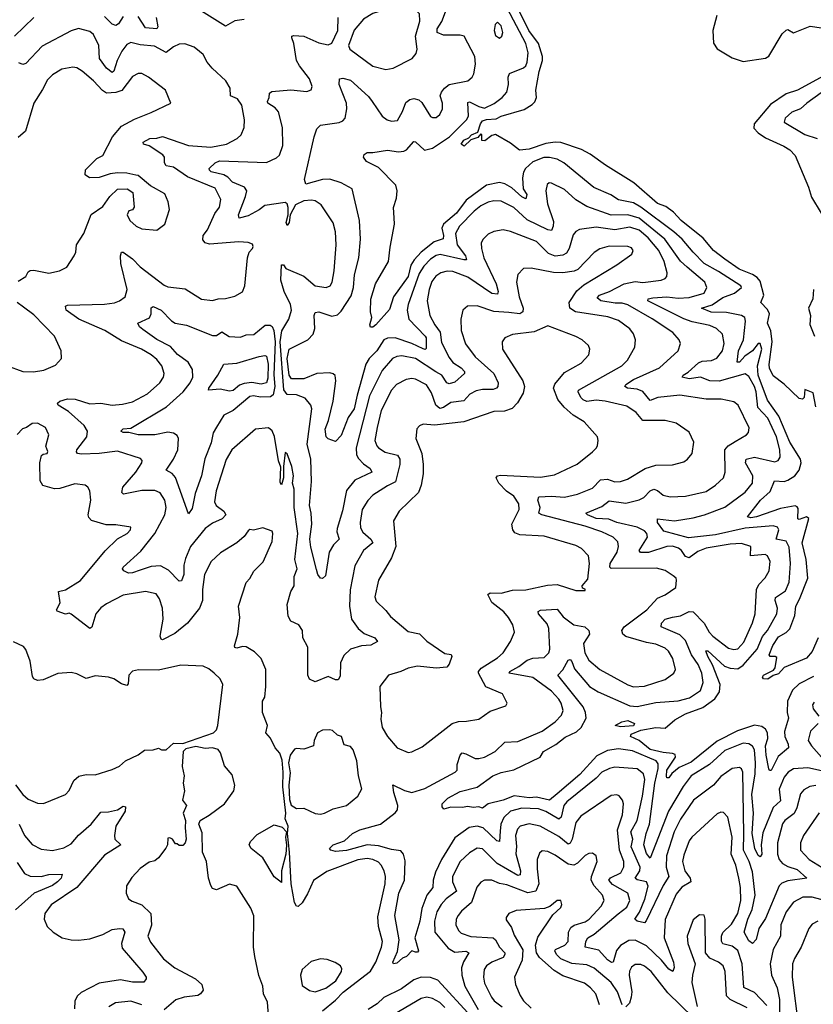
# Model space of a CAD drawing. Extents: x 1954683 to 2060285, y 904798 to 1016299.
# Tile 364 of 472: x 2011239 to 2015501, y 995628 to 1000913. Entities that reach past the tile are written whole.
import ezdxf

# ---------------------------------------------------------------- set-up
doc = ezdxf.new("R2010")
doc.units = 0

msp = doc.modelspace()

# ---------------------------------------------------------------- linework, layer by layer
at = {"layer": '0CON10XD'}
for points in [[(2013205, 1000645.6), (2013245, 1000653.6), (2013346.2, 1000705), (2013367.5, 1000732.5), (2013373.1, 1000755), (2013365.3, 1000825), (2013388.2, 1000905), (2013385.6, 1000945), (2013355, 1000974.4), (2013285, 1000992.9), (2013135, 1000945.8), (2013085, 1000915.3), (2013035, 1000857.8), (2013005.3, 1000775), (2013012.5, 1000755), (2013135, 1000663.6), (2013205, 1000645.6)], [(2015514.5, 998834.5), (2015500.7, 998910.7), (2015455, 998927.5), (2015452.5, 998885), (2015443, 998877), (2015425, 998880), (2015345, 998957.5), (2015285, 999002.5), (2015265, 999042.5), (2015263.1, 999063.1), (2015280.2, 999185), (2015272.7, 999242.7), (2015255.4, 999285), (2015265.8, 999335), (2015255, 999356.9), (2015219.2, 999395), (2015235.2, 999435), (2015215, 999509.1), (2015200.2, 999530.2), (2015175.2, 999545.2), (2015102.7, 999575), (2015025, 999627.5), (2014964.7, 999675), (2014909.7, 999739.7), (2014792.2, 999835), (2014750.9, 999880.9), (2014709.9, 999909.9), (2014665, 999926.7), (2014537.1, 1000037.1), (2014385, 1000131.9), (2014302.1, 1000192.1), (2014256.2, 1000216.2), (2014145, 1000254.7), (2014115.3, 1000255.3), (2014065, 1000249.3), (2013975, 1000217.8), (2013923.3, 1000213.3), (2013875, 1000251.2), (2013795, 1000297.5), (2013775, 1000292.5), (2013736.4, 1000263.6), (2013720, 1000265), (2013720, 1000295), (2013715, 1000300), (2013698.8, 1000281.2), (2013661.2, 1000268.8), (2013625.4, 1000234.6), (2013610, 1000245), (2013625, 1000267.3), (2013650.5, 1000279.5), (2013665, 1000295.6), (2013700, 1000310), (2013714, 1000355), (2013725, 1000370), (2013745, 1000377.5), (2013798.5, 1000381.5), (2013825, 1000395.2), (2013948, 1000432), (2013991.9, 1000458.1), (2014005, 1000472.5), (2014014.3, 1000495), (2014010.3, 1000535), (2014028.8, 1000635), (2014047.2, 1000695), (2014045.9, 1000715), (2014024.9, 1000785), (2013972.4, 1000855), (2013900.8, 1001000.8)], [(2012444, 1000915), (2012395, 1000906.9), (2012345, 1000877.8), (2012173.1, 1000985)], [(2015094, 997096), (2014985, 997041.7), (2014845, 996928.6), (2014780.2, 996899.8), (2014742, 996868), (2014724.3, 996844.3), (2014715, 996844.2), (2014712.3, 996852.3), (2014713.9, 996885), (2014760.3, 996955), (2014758.5, 996968.5), (2014745.5, 996975.5), (2014695, 996980), (2014625, 996996), (2014565, 997044.1), (2014518.5, 997065), (2014522, 997078), (2014575, 997100.7), (2014655, 997114.3), (2014705, 997110), (2014756.7, 997155), (2014815, 997187), (2014908.1, 997221.9), (2014971.8, 997268.2), (2014997.7, 997305), (2015001.1, 997345), (2014960.5, 997450.5), (2014934.3, 997495), (2014924.5, 997525), (2014935, 997525.4), (2015023.6, 997443.6), (2015055, 997432.9), (2015095, 997429.8), (2015125, 997449.3), (2015198.7, 997535), (2015228, 997602), (2015255.2, 997635), (2015305.3, 997725), (2015309.5, 997755), (2015295.9, 997795), (2015297.5, 997812.5), (2015351.5, 997848.5), (2015371.3, 997895), (2015378.3, 997995), (2015371.6, 998081.6), (2015354.7, 998114.7), (2015301.5, 998125), (2015316, 998176), (2015309, 998189), (2015285, 998195.7), (2015135, 998183.5), (2014975, 998148.4), (2014831.6, 998131.6), (2014698, 998168), (2014664.6, 998215), (2014665, 998233.3), (2014755, 998224.2), (2014855, 998240.3), (2014917.1, 998255), (2015025, 998297.5), (2015135, 998376.8), (2015174.1, 998425), (2015176.2, 998465), (2015137.3, 998535), (2015141.1, 998555), (2015185, 998565.9), (2015295, 998540.8), (2015312.7, 998547.3), (2015323.8, 998565), (2015321.6, 998605), (2015303, 998675), (2015256.4, 998775), (2015202.6, 998832.6), (2015194, 998915), (2015185.1, 998945.1), (2015155, 998997.9), (2015135, 999013.2), (2014995, 998972.2), (2014945, 998974.4), (2014895, 998994.7), (2014834.7, 998984.7), (2014796.7, 998995), (2014802, 999005), (2014829.5, 999020.5), (2014885, 999072.3), (2014905, 999080.9), (2014955, 999083.5), (2014982.8, 999097.2), (2015013.3, 999135), (2015022.7, 999175), (2015013.6, 999225), (2014981.9, 999255), (2014945, 999271.9), (2014850.8, 999290.8), (2014805, 999307.4), (2014612.7, 999405), (2014614.3, 999415), (2014639.4, 999420.6), (2014715, 999425.6), (2014775, 999419), (2014835, 999422.1), (2014914.3, 999445.7), (2014928.9, 999475), (2014917.8, 999505), (2014824.3, 999584.3), (2014787.1, 999617.1), (2014702.8, 999735), (2014565, 999848.6), (2014505, 999866.2), (2014415, 999864.8), (2014285, 999910.3), (2014226.5, 999946.5), (2014165, 1000002.5), (2014095, 1000035.7), (2014083.1, 1000036.9), (2014072.2, 1000027.8), (2014064.5, 999995.5), (2014074, 999925), (2014105, 999830), (2014104.7, 999805), (2014095, 999782.2), (2014075, 999785.3), (2013965, 999839.6), (2013892.3, 999905), (2013825, 999938.6), (2013785, 999941.4), (2013755, 999934.1), (2013715, 999913.5), (2013680.4, 999885), (2013600, 999805), (2013579.2, 999765), (2013588.4, 999705), (2013632.8, 999645), (2013638.6, 999625), (2013625, 999623.5), (2013497.1, 999652.9), (2013475, 999647.2), (2013445, 999627.7), (2013409.9, 999590.1), (2013385, 999551.8), (2013324.7, 999385), (2013319.8, 999355), (2013328.3, 999305), (2013417.1, 999215), (2013422.4, 999205), (2013422, 999148), (2013416.4, 999143.6), (2013405, 999147.1), (2013345.5, 999175.5), (2013255, 999206.1), (2013215, 999203.7), (2013195.2, 999194.8), (2013156, 999135), (2013116.5, 999095), (2013097, 999065), (2013051.4, 998898.6), (2013035.4, 998824.6), (2013002.4, 998777.6), (2012965, 998681.2), (2012935, 998650), (2012895, 998663.3), (2012884, 998675), (2012878.9, 998715), (2012897.7, 998762.3), (2012922.6, 998865), (2012936.2, 998975), (2012932.6, 999002.6), (2012923.1, 999013.1), (2012905, 999018.2), (2012835, 999013.6), (2012765, 998986), (2012698.5, 998985), (2012686.1, 999005), (2012675.4, 999095), (2012685.3, 999144.7), (2012785.7, 999194.3), (2012814.1, 999225.9), (2012823.2, 999255), (2012820, 999325), (2012825, 999340.8), (2012845, 999345.3), (2012915, 999322), (2012945, 999328.8), (2012965, 999348.5), (2013018.6, 999431.4), (2013032.1, 999475), (2013036.6, 999543.4), (2013060.9, 999635), (2013069.2, 999735), (2013064.6, 999835), (2013024.5, 1000004.5), (2012965, 1000037.3), (2012905, 1000056.4), (2012864.7, 1000054.7), (2012775, 1000031.2), (2012768.1, 1000055), (2012820.1, 1000285), (2012835, 1000326.9), (2012855, 1000347.1), (2012955, 1000360.9), (2012975, 1000370), (2012986.8, 1000385), (2012995.9, 1000435), (2012994.7, 1000465), (2012955.4, 1000565), (2012956, 1000595), (2012975, 1000600), (2013015, 1000588.7), (2013111.8, 1000501.8), (2013131.3, 1000475), (2013185.6, 1000395), (2013212.9, 1000375), (2013235, 1000367.7), (2013267.6, 1000372.4), (2013295, 1000420), (2013311.9, 1000468.1), (2013334.8, 1000485.3), (2013355, 1000491.1), (2013382.8, 1000482.8), (2013398.5, 1000468.5), (2013445, 1000394.2), (2013455, 1000387.5), (2013475, 1000388.6), (2013495.4, 1000404.6), (2013509.5, 1000435), (2013509.6, 1000465), (2013497.1, 1000505), (2013503.5, 1000525), (2013520.4, 1000545), (2013545, 1000565.9), (2013645.3, 1000584.7), (2013668.6, 1000605), (2013678, 1000622), (2013687.5, 1000675), (2013683.3, 1000715), (2013625.7, 1000825), (2013605, 1000830.9), (2013515, 1000830.5), (2013481.2, 1000845), (2013481.2, 1000865), (2013505.8, 1000904.2), (2013525.2, 1000955)], [(2015528, 997595), (2015495, 997521.4), (2015465, 997485.6), (2015345, 997435.8), (2015315, 997401.4), (2015285, 997392.9), (2015256.2, 997373.8), (2015234.2, 997375), (2015228.5, 997385), (2015233.5, 997395), (2015287.4, 997422.6), (2015296.2, 997433.8), (2015305, 997490), (2015296.1, 997496.1), (2015270, 997495), (2015264.4, 997504.4), (2015284.1, 997555), (2015315, 997600), (2015355, 997624.6), (2015375.7, 997644.3), (2015402.6, 997715), (2015406.4, 997765), (2015427.6, 997802.4), (2015471.9, 997915), (2015463, 998015), (2015440.8, 998105), (2015476.3, 998236.3), (2015465, 998244.6), (2015425, 998231.1), (2015418.1, 998235), (2015419, 998289), (2015415, 998298.2), (2015403.3, 998303.3), (2015325, 998290.5), (2015195.7, 998245), (2015165, 998240.3), (2015148, 998245), (2015217.3, 998335), (2015270, 998380), (2015292.5, 998437.5), (2015345, 998434.7), (2015365, 998441.1), (2015401.8, 998465), (2015425.4, 998495), (2015436.1, 998535), (2015431.6, 998555), (2015375.7, 998645.7), (2015316.6, 998785), (2015255, 998871.8), (2015204.5, 999005), (2015200.6, 999055), (2015224.3, 999145), (2015216.5, 999175), (2015205, 999174.5), (2015173.8, 999135), (2015132.5, 999107.5), (2015105, 999075.4), (2015091.9, 999075), (2015099.8, 999135), (2015126.3, 999195), (2015137.5, 999295), (2015133.6, 999315), (2015116, 999326), (2015035, 999342.3), (2014952.8, 999342.8), (2014900.6, 999365), (2014957.6, 999382.4), (2015015, 999421.5), (2015078.6, 999445), (2015116, 999475), (2015111.2, 999485), (2014992.3, 999562.3), (2014915.5, 999605.5), (2014855.3, 999665), (2014795.9, 999735.9), (2014752.1, 999775), (2014575, 999907.7), (2014535, 999929.6), (2014455, 999945.9), (2014413.2, 999973.2), (2014322.8, 1000012.8), (2014160.4, 1000145), (2014125, 1000164.2), (2014085, 1000174.3), (2014054.2, 1000174.2), (2013995, 1000149.7), (2013956.2, 1000115), (2013943.8, 1000095), (2013938.7, 1000065), (2013942.3, 1000005), (2013962.6, 999975), (2013957.7, 999952.3), (2013935, 999962.1), (2013881.2, 1000011.2), (2013845, 1000033), (2013815, 1000038.7), (2013745, 1000025.9), (2013635.8, 999944.2), (2013585.2, 999875), (2013514.2, 999815.8), (2013505.9, 999795), (2013515.6, 999754.4), (2013512.9, 999737.1), (2013465, 999721.3), (2013394.7, 999665.3), (2013357.6, 999625), (2013338.7, 999595), (2013325, 999534.3), (2013245.7, 999425), (2013225, 999357.1), (2013152.3, 999275), (2013135, 999262.9), (2013123.6, 999263.6), (2013119.4, 999275), (2013130, 999315), (2013122, 999345), (2013125, 999412.5), (2013149.5, 999495), (2013219.2, 999615), (2013227.7, 999692.3), (2013252.5, 999815), (2013249.7, 999849.7), (2013245.6, 999905), (2013263.1, 999955), (2013266.5, 999995), (2013258.5, 1000025), (2013165, 1000119.3), (2013101.3, 1000151.3), (2013085.5, 1000175), (2013089.6, 1000190.4), (2013105, 1000201.2), (2013135, 1000199.5), (2013215, 1000212.1), (2013273.9, 1000203.9), (2013302.7, 1000207.3), (2013316.1, 1000213.9), (2013355, 1000259.1), (2013365, 1000258.2), (2013413, 1000213), (2013455, 1000223.8), (2013547.4, 1000285), (2013639.1, 1000375), (2013648.4, 1000395), (2013645, 1000469.5), (2013655, 1000471.6), (2013705, 1000446.4), (2013735, 1000438.9), (2013786.8, 1000463.2), (2013829.4, 1000495), (2013855.6, 1000525), (2013864.5, 1000565), (2013862.5, 1000605), (2013870, 1000625), (2013945, 1000655.5), (2013956.5, 1000665), (2013964.4, 1000684.4), (2013969.4, 1000735), (2013957.4, 1000785), (2013856.4, 1000975)], [(2014983.5, 1000935), (2014961.2, 1000855), (2014965, 1000788), (2014985, 1000757.5), (2015065, 1000708), (2015125, 1000688), (2015245, 1000706), (2015261.7, 1000718.3), (2015333.3, 1000836.7), (2015355, 1000856.2), (2015365, 1000860), (2015395, 1000842.9), (2015485, 1000878.6), (2015545, 1000869.7)], [(2011210.9, 1000825), (2011315, 1000925.3)], [(2011795, 1000930.8), (2011769, 1000891), (2011755, 1000882.1), (2011735, 1000888.9), (2011695, 1000930.3)], [(2011972.1, 1000925), (2011980, 1000875), (2011975, 1000864), (2011915, 1000869.6), (2011875, 1000931.2)], [(2012764.4, 1000824.4), (2012845, 1000788.9), (2012895, 1000777.5), (2012915, 1000786.9), (2012947.1, 1000855), (2012949, 1000925)], [(2013815, 1000814.3), (2013828.6, 1000825), (2013833.1, 1000845), (2013825, 1000880), (2013805, 1000900.8), (2013792.2, 1000887.8), (2013786.9, 1000855), (2013795, 1000828.8), (2013815, 1000814.3)], [(2012312.7, 999907.3), (2012318.3, 999948.3), (2012289.2, 1000009.2), (2012140.6, 1000070.6), (2012065, 1000122.4), (2012025, 1000128.8), (2012016.2, 1000145), (2012016, 1000175), (2012007.4, 1000187.4), (2011935, 1000236.1), (2011904.3, 1000245), (2011901.1, 1000255), (2011938, 1000275), (2011975, 1000276.8), (2012005, 1000286.2), (2012145, 1000238.8), (2012265, 1000229.4), (2012350, 1000245), (2012406, 1000275), (2012428.6, 1000295), (2012444.3, 1000335), (2012446.9, 1000375), (2012431.9, 1000455), (2012408.8, 1000488.8), (2012370.6, 1000505), (2012368.6, 1000545), (2012345.6, 1000585.6), (2012272.2, 1000652.2), (2012245, 1000686), (2012225, 1000726), (2012205, 1000743.1), (2012175, 1000765.6), (2012125, 1000782.9), (2012095, 1000781.1), (2012065, 1000768.2), (2012025, 1000737.1), (2011962, 1000772), (2011885, 1000778.9), (2011835, 1000790.9), (2011815, 1000780.4), (2011786.7, 1000745), (2011761.7, 1000695), (2011745, 1000637.5), (2011735, 1000628.9), (2011705, 1000653.1), (2011667.6, 1000705), (2011663.1, 1000775), (2011635, 1000833.1), (2011615, 1000849.5), (2011554.6, 1000865.4), (2011515, 1000853.3), (2011359, 1000771), (2011271.1, 1000678.9), (2011255, 1000672.2), (2011235, 1000682)], [(2015545, 996881.5), (2015472.2, 996897.8), (2015395, 996892.1), (2015366.9, 996875), (2015345, 996847.1), (2015317.2, 996782.8), (2015325, 996720), (2015285, 996685.4), (2015230.4, 996549.6), (2015220.2, 996485), (2015224.6, 996435), (2015215, 996419.5), (2015205, 996427.3), (2015186.7, 996465), (2015172.5, 996545), (2015179.7, 996655), (2015170.5, 996755), (2015189.1, 996865), (2015191.2, 996925), (2015185, 996994), (2015174.3, 997014.3), (2015155, 997026.8), (2015125, 997029.5), (2015025, 996991), (2014943.2, 996915), (2014845, 996854.7), (2014801.9, 996798.1), (2014722.7, 996665), (2014625, 996413.1), (2014605, 996437.8), (2014591, 996485), (2014602.5, 996545), (2014620.5, 996595), (2014650.1, 996815), (2014668.6, 996895), (2014668.4, 996918.4), (2014656.7, 996935), (2014529.6, 996989.6), (2014455, 997000), (2014395, 996990.4), (2014337.6, 996962.4), (2014247.3, 996862.7), (2014125, 996758.7), (2014085, 996724.4), (2014015, 996741), (2013975, 996736.6), (2013895, 996746.7), (2013835, 996723.5), (2013755, 996704.5), (2013725, 996681.9), (2013705, 996688), (2013675, 996684.3), (2013645, 996690), (2013615, 996684), (2013555, 996685.7), (2013516.1, 996676.1), (2013507.7, 996687.7), (2013507.5, 996705), (2013538.6, 996735), (2013605, 996771.5), (2013695, 996794.3), (2013780, 996855), (2013825, 996872.7), (2013892.6, 996887.4), (2014033.3, 996955), (2014051.2, 996985), (2014117.4, 997022.6), (2014168.5, 997061.5), (2014228.5, 997091.5), (2014253.8, 997115), (2014281.3, 997165), (2014278.1, 997195), (2014264.4, 997225.6), (2014128.2, 997395), (2014156, 997424), (2014185, 997475.6), (2014195, 997478.5), (2014205, 997468.9), (2014218.4, 997428.4), (2014299.6, 997335), (2014345, 997305.8), (2014515, 997230.7), (2014555, 997226.8), (2014655, 997248.1), (2014775, 997256.6), (2014836.1, 997273.9), (2014895, 997312.5), (2014909.2, 997355), (2014903, 997405), (2014883.1, 997453.1), (2014846.1, 997505), (2014815, 997580.4), (2014785, 997610.7), (2014684.5, 997655), (2014686, 997675), (2014705, 997695.9), (2014745, 997706.8), (2014787.1, 997712.9), (2014835, 997736.1), (2014855, 997735.5), (2014915, 997673.8), (2014942.5, 997625), (2014961.1, 997605), (2015045, 997539.6), (2015075, 997533.3), (2015095, 997537.1), (2015127.5, 997572.5), (2015174.7, 997675.3), (2015188.7, 997725), (2015195.8, 997855), (2015208.1, 997881.9), (2015241.7, 997918.3), (2015263.1, 997955), (2015268.5, 998005), (2015255.5, 998035), (2015242.2, 998042.2), (2015162.9, 998035), (2015165.2, 998085.2), (2015115, 998101.8), (2015055, 998098.3), (2014925, 998076), (2014881.4, 998058.6), (2014835, 998025.3), (2014815, 998032.5), (2014793.5, 998063.5), (2014776.6, 998076.6), (2014745, 998086.8), (2014715, 998086.4), (2014616.4, 998053.6), (2014573.2, 998053.2), (2014566.6, 998065), (2014609.8, 998135), (2014607.5, 998155), (2014595, 998169.4), (2014555, 998188.8), (2014445, 998215.2), (2014402.4, 998232.4), (2014335, 998236.2), (2014288.6, 998255), (2014280, 998265), (2014365, 998299.7), (2014405, 998330), (2014495, 998318.9), (2014565, 998335.8), (2014590.6, 998349.4), (2014625, 998384.7), (2014645, 998392.7), (2014665, 998386.1), (2014695, 998361.2), (2014732.7, 998352.7), (2014815, 998356.1), (2014925, 998381.2), (2014975, 998414.5), (2015018.5, 998455), (2015026.9, 998485), (2015026.7, 998605), (2015043.9, 998626.1), (2015080.8, 998649.3), (2015142.5, 998685), (2015153.1, 998696.9), (2015156.8, 998723.2), (2015096.7, 998845), (2015075, 998862.2), (2015006, 998876), (2014925, 998876.6), (2014785, 998898.6), (2014666.2, 998885), (2014625, 998869.2), (2014585, 998916.8), (2014555, 998929.6), (2014504, 998935), (2014489.2, 998945), (2014494.3, 998955), (2014535, 998982.5), (2014675.6, 999045), (2014775.6, 999135), (2014788.6, 999175), (2014780.6, 999195), (2014746.7, 999235), (2014635, 999307.5), (2014505, 999382.8), (2014475, 999392.2), (2014437.5, 999392.5), (2014360, 999405), (2014340, 999420), (2014352.2, 999435), (2014407.1, 999455), (2014484.5, 999495.5), (2014545, 999508.7), (2014585, 999503.4), (2014684.7, 999515.3), (2014705.9, 999524.1), (2014714.6, 999535.4), (2014716.2, 999555), (2014699.5, 999615), (2014672.3, 999675), (2014615, 999742.8), (2014565, 999783.7), (2014515, 999799.1), (2014435, 999785.5), (2014335, 999798.9), (2014245, 999786.4), (2014225, 999775.6), (2014212, 999758), (2014189, 999685), (2014175, 999659.3), (2014155, 999650), (2014115, 999643.9), (2014079, 999659), (2014015, 999723.4), (2013875, 999776), (2013834.5, 999785.5), (2013785, 999776.7), (2013755, 999761.4), (2013728.1, 999735), (2013717.8, 999715), (2013718.2, 999685), (2013732.4, 999635), (2013797.2, 999495), (2013809.4, 999455), (2013805, 999440), (2013775, 999443.5), (2013645, 999531.2), (2013565, 999562.1), (2013535, 999563.5), (2013501.4, 999555), (2013473.9, 999536.1), (2013452.5, 999507.5), (2013437.1, 999465), (2013427.8, 999405), (2013441.3, 999325), (2013467.8, 999275), (2013496.8, 999236.8), (2013505, 999180), (2013545, 999100), (2013565, 999072.4), (2013609.5, 999045), (2013628.1, 999025), (2013627.5, 999015), (2013575, 998966.9), (2013545, 998958), (2013533.5, 998963.5), (2013505.6, 999005.6), (2013474, 999024), (2013365, 999095.6), (2013290.9, 999109.1), (2013265, 999106), (2013241.1, 999095), (2013185, 999030.5), (2013117.4, 998895), (2013045.8, 998615.8), (2013048.5, 998578.5), (2013058, 998558), (2013085, 998529.3), (2013121.9, 998505), (2013129.4, 998485), (2013038.5, 998441.5), (2012993.5, 998386.5), (2012973.2, 998276.8), (2012943.1, 998183.1), (2012942.3, 998165), (2012954.5, 998125), (2012923.3, 998095), (2012901.1, 998055), (2012880.9, 997929.1), (2012865, 997913.8), (2012855, 997916.2), (2012840.8, 997935), (2012832.4, 997962.4), (2012802.4, 998082.4), (2012797.4, 998125), (2012808.4, 998205), (2012804.8, 998265), (2012794.4, 998305), (2012806.3, 998435), (2012801.7, 998555), (2012783, 998635), (2012807.1, 998825), (2012801.9, 998845), (2012771.8, 998881.8), (2012725, 998900), (2012675, 998901.9), (2012656.7, 998926.7), (2012637.9, 999185), (2012645.9, 999244.1), (2012685, 999305.8), (2012698, 999355), (2012692.8, 999385), (2012659.6, 999455), (2012640.8, 999515), (2012645, 999596.7), (2012655, 999596.7), (2012668.6, 999578.6), (2012765, 999536.4), (2012826, 999485), (2012884.5, 999475.5), (2012906.7, 999485), (2012916.2, 999505), (2012927.1, 999565), (2012938.4, 999705), (2012935.3, 999775.3), (2012922.4, 999822.4), (2012858.8, 999918.8), (2012825, 999941.5), (2012805.3, 999945.3), (2012765, 999941.4), (2012720.9, 999919.1), (2012690.8, 999865), (2012686.9, 999825), (2012675, 999808.9), (2012670.8, 999825), (2012680.3, 999865), (2012681.5, 999905), (2012676, 999925), (2012665, 999931.6), (2012555, 999916.2), (2012525, 999892.4), (2012465, 999860.3), (2012417.1, 999847.1), (2012413.4, 999865), (2012451.1, 999965), (2012459.3, 999995), (2012446.9, 1000015), (2012381, 1000041), (2012357.2, 1000067.2), (2012335, 1000081.4), (2012267.1, 1000097.1), (2012257.8, 1000105), (2012256.5, 1000115), (2012288.9, 1000145), (2012311.2, 1000155), (2012565, 1000147.1), (2012617.6, 1000172.4), (2012633.4, 1000186.6), (2012652.6, 1000237.4), (2012649.7, 1000335), (2012628.5, 1000418.5), (2012610.2, 1000440.3), (2012571.2, 1000465), (2012570, 1000475), (2012579.5, 1000495), (2012580.9, 1000519.1), (2012592.5, 1000527.5), (2012695, 1000537.5), (2012781.7, 1000528.3), (2012805, 1000536.7), (2012810, 1000555), (2012795.5, 1000595), (2012740.9, 1000665), (2012725.9, 1000695), (2012710.8, 1000785), (2012699.5, 1000815), (2012700, 1000825), (2012710.9, 1000829.1), (2012764.4, 1000824.4)], [(2011230.9, 999509.1), (2011272.5, 999535), (2011285, 999560), (2011295, 999566.7), (2011315, 999568.5), (2011395, 999553.1), (2011452.5, 999565), (2011491.2, 999585), (2011532, 999645), (2011540, 999665), (2011543.1, 999705), (2011583.1, 999765), (2011622.7, 999867.3), (2011685, 999911.2), (2011723.8, 999965), (2011765, 1000003.3), (2011816.1, 1000006.1), (2011846.1, 999986.1), (2011853, 999907), (2011845, 999893.3), (2011825, 999887.5), (2011816.7, 999865), (2011830, 999835), (2011864.6, 999804.6), (2011895, 999790.8), (2011975, 999783.3), (2012017.5, 999815), (2012043.8, 999895), (2012036.2, 999935), (2012018.3, 999978.3), (2011941.4, 1000021.4), (2011875, 1000076.7), (2011861.7, 1000078.3), (2011815, 1000090), (2011765, 1000090.6), (2011725, 1000085.5), (2011665, 1000065.6), (2011614.1, 1000064.1), (2011590, 1000080), (2011592.7, 1000107.3), (2011652.6, 1000167.4), (2011686, 1000185), (2011737.1, 1000285), (2011785, 1000342.1), (2011855, 1000379.5), (2011945, 1000414.4), (2012050, 1000465), (2012022.5, 1000535), (2011930, 1000605), (2011895, 1000623.8), (2011875, 1000624), (2011845, 1000607.5), (2011786.6, 1000533.4), (2011755, 1000521.8), (2011705, 1000518.9), (2011682.9, 1000532.9), (2011635, 1000585.5), (2011575, 1000636.9), (2011545, 1000654.3), (2011525, 1000657.8), (2011465, 1000647.1), (2011415, 1000617.1), (2011388.8, 1000591.2), (2011362, 1000538), (2011314.1, 1000465.9), (2011270, 1000315), (2011229.9, 1000280.1)], [(2015596.8, 1000633.2), (2015416.9, 1000535), (2015354.5, 1000515.5), (2015271.6, 1000458.4), (2015183.8, 1000355), (2015181, 1000331), (2015205.2, 1000305.2), (2015245, 1000280), (2015342.9, 1000235), (2015374.2, 1000215), (2015403.1, 1000185), (2015474.7, 1000015), (2015491, 999961), (2015543.5, 999875)], [(2015632.7, 1000585), (2015465.5, 1000465), (2015433.1, 1000435), (2015385, 1000416.7), (2015350.8, 1000385), (2015345, 1000363.8), (2015455, 1000297.3), (2015521.9, 1000275)], [(2015412.2, 996682.2), (2015398.1, 996651.9), (2015347.5, 996615), (2015335, 996597.1), (2015308.9, 996495), (2015308.6, 996435), (2015318, 996405), (2015335.5, 996385), (2015365, 996368.4), (2015415, 996352.7), (2015466.7, 996305), (2015365, 996291.3), (2015332, 996278), (2015316.9, 996265), (2015245, 996089.1), (2015208.4, 996035), (2015193.7, 995976.3), (2015175, 995954), (2015155, 995968.5), (2015130.3, 996015), (2015149.1, 996085), (2015173.4, 996136.6), (2015188.9, 996215), (2015175, 996338.6), (2015155.8, 996395), (2015126.1, 996455), (2015127.3, 996542.7), (2015123.3, 996875), (2015115, 996893.1), (2015105, 996898.8), (2015065, 996894.5), (2015005, 996851.2), (2014965, 996805.4), (2014856.9, 996725), (2014788.3, 996621.7), (2014753, 996555), (2014713.3, 996425), (2014711.5, 996365), (2014724.8, 996315), (2014695, 996265.4), (2014604, 996076), (2014594.3, 996065.7), (2014555, 996075.5), (2014542.9, 996085), (2014567.5, 996122.5), (2014597.1, 996192.9), (2014613.3, 996263.2), (2014605.2, 996285.2), (2014555, 996296.4), (2014543.5, 996305), (2014568.7, 996345), (2014570.7, 996365), (2014523.3, 996473.3), (2014531, 996515), (2014521.5, 996555), (2014554.6, 996615.4), (2014583.6, 996745), (2014595.7, 996835), (2014589.1, 996865), (2014555, 996891.8), (2014435, 996901.4), (2014405.8, 996895), (2014365.2, 996874.8), (2014335, 996842.7), (2014177.1, 996715), (2014162, 996695), (2014146.8, 996633.2), (2014135, 996622.1), (2014065, 996664), (2014025, 996677.8), (2013935, 996680.4), (2013875, 996665.6), (2013838.2, 996631.8), (2013823.1, 996595), (2013818.6, 996558.6), (2013815, 996502.5), (2013801.2, 996505), (2013727.7, 996575), (2013695, 996584.8), (2013652.5, 996577.5), (2013575, 996522.5), (2013504.6, 996405.4), (2013472.7, 996337.3), (2013459.8, 996295), (2013457.6, 996255), (2013425.2, 996214.8), (2013397.8, 996142.2), (2013387.3, 996075), (2013361.3, 995985), (2013380.8, 995915), (2013375, 995908), (2013365, 995908), (2013345, 995916.2), (2013315.8, 995884.2), (2013294.4, 995875.6), (2013265, 995850), (2013246.2, 995846.2), (2013242.5, 995855), (2013268.3, 995911.7), (2013276.5, 995975), (2013254.2, 996105), (2013275, 996224.4), (2013305.2, 996294.8), (2013308.9, 996398.9), (2013300.4, 996435), (2013285, 996451.5), (2013235, 996458.9), (2013165, 996479.8), (2013105, 996485.2), (2012994.8, 996454.8), (2012935, 996449.1), (2012910, 996455), (2012902.5, 996465), (2012922, 996485), (2012983.7, 996506.3), (2013027.1, 996545), (2013064.8, 996565.2), (2013177.1, 996595), (2013254.6, 996655.4), (2013267.3, 996672.7), (2013269.6, 996695), (2013248.8, 996765), (2013243.6, 996806.4), (2013305, 996776.8), (2013345, 996765.9), (2013415, 996786.7), (2013578.1, 996875), (2013588.6, 996885), (2013588.2, 996915), (2013605.2, 996964.8), (2013615, 996977.8), (2013635, 996972), (2013685, 996948.6), (2013705, 996946.9), (2013735.2, 996954.8), (2013791.8, 996985), (2013845, 997036.2), (2013915, 997038.2), (2014045, 997094), (2014114.4, 997145), (2014149.2, 997180.8), (2014158.2, 997205), (2014147.5, 997245), (2014135, 997267.1), (2014095, 997310), (2013995, 997382.5), (2013868.5, 997405), (2013870.8, 997415), (2013919.2, 997440.8), (2013965, 997475.7), (2013994.5, 997485.5), (2014055, 997490), (2014080, 997515), (2014085.3, 997535), (2014080.8, 997645), (2014070.9, 997670.9), (2014024.4, 997725), (2014023, 997737), (2014036.2, 997743.8), (2014125, 997749.2), (2014158, 997708), (2014185.9, 997685.9), (2014215, 997665.3), (2014274.8, 997654.8), (2014295.4, 997635), (2014299.2, 997615), (2014267.2, 997565), (2014274.3, 997514.3), (2014295.4, 997475), (2014355, 997425.4), (2014505, 997343.1), (2014535, 997333.2), (2014593.6, 997336.4), (2014705, 997371.8), (2014752, 997405), (2014761.1, 997425), (2014747.3, 997485), (2014724.1, 997524.1), (2014705, 997539.6), (2014655, 997560.9), (2014605, 997569.7), (2014493.3, 997603.3), (2014478.2, 997615), (2014472.4, 997635), (2014485.4, 997655), (2014606.4, 997745), (2014665, 997808.1), (2014705, 997825.6), (2014763.3, 997865), (2014766.7, 997905), (2014763.8, 997915), (2014747.7, 997927.7), (2014706.2, 997956.2), (2014658.8, 997968.8), (2014415, 997967.5), (2014408.8, 997975), (2014410.8, 997995), (2014447.1, 998055), (2014455.4, 998085.4), (2014451.2, 998111.2), (2014426.7, 998135), (2014365, 998164.2), (2014275, 998194), (2014043.8, 998255), (2014027.5, 998265), (2014034.8, 998295), (2014020.8, 998335), (2014027.6, 998352.4), (2014095, 998356), (2014165, 998350.9), (2014234.3, 998365.7), (2014315, 998398.2), (2014357.4, 998442.6), (2014395, 998447.8), (2014435, 998432.4), (2014466.3, 998433.7), (2014503, 998447), (2014598.6, 998505), (2014655, 998521.5), (2014745.6, 998524.4), (2014805, 998540), (2014825, 998553.8), (2014850, 998585), (2014860, 998645), (2014835, 998698.8), (2014765, 998748.1), (2014705, 998762.2), (2014585, 998761.8), (2014550.5, 998805), (2014499.6, 998839.6), (2014383.6, 998866.4), (2014335, 998870.3), (2014285, 998864.2), (2014265, 998872.2), (2014253.4, 998885), (2014238.2, 998915), (2014240.6, 998925), (2014472.2, 999055), (2014503.4, 999086.6), (2014543.3, 999155), (2014546.5, 999195), (2014535, 999228), (2014515, 999254.4), (2014455, 999298.9), (2014397.7, 999317.7), (2014224.4, 999344.4), (2014194.2, 999365), (2014190.5, 999395), (2014231.9, 999458.1), (2014269, 999491), (2014445, 999597.5), (2014526, 999655), (2014534, 999675), (2014525, 999688), (2014505, 999696.7), (2014405, 999698.4), (2014355, 999683.8), (2014325, 999663.5), (2014237.2, 999572.8), (2014216.8, 999563.2), (2014155, 999555.2), (2014105, 999556.9), (2013985, 999579.5), (2013945, 999577.1), (2013915, 999546.2), (2013906.4, 999505), (2013922, 999425), (2013942, 999365), (2013941.8, 999345), (2013925, 999334.8), (2013865, 999341.5), (2013785, 999346.7), (2013695, 999376.9), (2013644.4, 999375.6), (2013618.6, 999355), (2013607.5, 999305), (2013610.4, 999245), (2013633.7, 999173.7), (2013685, 999103.1), (2013785.2, 999015), (2013808.2, 998965), (2013807.1, 998945), (2013799.5, 998935), (2013781.5, 998928.5), (2013725, 998929), (2013689.5, 998920.5), (2013656.5, 998903.5), (2013625, 998868.2), (2013555, 998857.9), (2013515, 998831.4), (2013495, 998826.1), (2013474.4, 998845), (2013451.1, 998911.1), (2013424.1, 998954.1), (2013365, 998983.8), (2013345, 998986.9), (2013315, 998981.5), (2013262.2, 998955), (2013235, 998924.4), (2013181, 998815), (2013158.1, 998725), (2013146.7, 998655), (2013156.3, 998626.3), (2013165, 998614.5), (2013202.3, 998592.3), (2013267.1, 998575), (2013280.5, 998555), (2013279.8, 998525), (2013258, 998432), (2013215, 998412), (2013135, 998361.5), (2013107.7, 998332.3), (2013077.9, 998285), (2013067.9, 998215), (2013070, 998185), (2013081.9, 998161.9), (2013123.8, 998125), (2013135.3, 998105), (2013085, 998064.5), (2013038.3, 997981.7), (2013013.4, 997853.4), (2013009.4, 997765), (2013021.1, 997695), (2013056.4, 997645), (2013088.8, 997618.8), (2013145.7, 997595), (2013161.2, 997575), (2013125, 997556.1), (2013075, 997551.9), (2013015, 997534.7), (2012978.8, 997501.2), (2012961.5, 997461.5), (2012960.6, 997389.4), (2012949.3, 997370.7), (2012935, 997369.6), (2012895, 997387.1), (2012825, 997360), (2012795, 997374), (2012785.5, 997395.5), (2012786.7, 997545), (2012760, 997595), (2012758.5, 997635), (2012737.1, 997665), (2012695, 997685.4), (2012681, 997711), (2012675.4, 997775), (2012695, 997844.2), (2012712.5, 997875), (2012713.3, 997925), (2012729.6, 997965), (2012717.1, 998015), (2012732.3, 998155), (2012713.3, 998295), (2012713.8, 998393.8), (2012703.8, 998425), (2012708.9, 998465), (2012700.7, 998515), (2012675, 998582.5), (2012665, 998590), (2012655.9, 998515), (2012655.9, 998455), (2012645, 998416), (2012638.5, 998428.5), (2012641.2, 998511.2), (2012628.9, 998545), (2012606.9, 998676.9), (2012595, 998706.2), (2012575, 998722), (2012505, 998715.7), (2012378, 998605), (2012347.5, 998552.5), (2012293.3, 998385), (2012285.3, 998325.3), (2012294.5, 998305), (2012335.6, 998275), (2012345.5, 998255), (2012326.7, 998233.3), (2012275, 998211.3), (2012235, 998182.5), (2012156, 998085), (2012128.7, 998021.3), (2012120.9, 997985), (2012120.4, 997935), (2012108.1, 997901.9), (2012095, 997899.4), (2012037.8, 997957.8), (2011995, 997982.3), (2011945, 997977.7), (2011885, 997958.2), (2011845, 997943.9), (2011823.3, 997943.3), (2011798.8, 997955), (2011791.2, 997965), (2011793.8, 997975), (2011889, 998061), (2011965, 998155.4), (2012017.6, 998255), (2012025.2, 998295.2), (2012018.7, 998335), (2011993, 998373), (2011965, 998385.4), (2011895, 998386.5), (2011795.7, 998365.7), (2011786.9, 998375), (2011793.1, 998405), (2011862.5, 998485), (2011895.5, 998535), (2011897.2, 998547.2), (2011888.3, 998558.3), (2011765, 998598), (2011665, 998584.7), (2011570.8, 998580.8), (2011550, 998585), (2011543.6, 998593.6), (2011545.5, 998605), (2011599.2, 998675), (2011602.9, 998705), (2011585.4, 998735), (2011501.1, 998811.1), (2011445, 998844.3), (2011442, 998855), (2011453.8, 998865), (2011495, 998877.7), (2011537.2, 998877.2), (2011615, 998850.6), (2011675, 998854.7), (2011735, 998844.2), (2011790.8, 998849.2), (2011845, 998862.9), (2011924.4, 998905), (2011991.4, 998965), (2012011.9, 998995), (2012015.5, 999015), (2012001.5, 999055), (2011975, 999089.4), (2011944.3, 999115), (2011892.5, 999145), (2011785, 999189.7), (2011696.5, 999245), (2011556, 999306), (2011488.9, 999355), (2011484.5, 999375), (2011495, 999381.2), (2011695, 999386.7), (2011747.1, 999392.9), (2011775, 999404.5), (2011805, 999426), (2011815.4, 999465), (2011782.5, 999605), (2011780, 999645), (2011785, 999665.6), (2011795, 999665.4), (2011845, 999629.1), (2011885, 999586.2), (2012015, 999488.5), (2012035, 999480), (2012127.8, 999467.8), (2012215, 999412.9), (2012275, 999406), (2012304.4, 999415.6), (2012345, 999417.5), (2012395, 999428.8), (2012435, 999453.3), (2012447.5, 999485), (2012461.4, 999635), (2012471.2, 999665), (2012490, 999685), (2012493.3, 999695), (2012488.3, 999708.3), (2012465, 999718), (2012415, 999721.1), (2012257.8, 999707.8), (2012235.3, 999715.3), (2012222.3, 999732.3), (2012223.5, 999755), (2012247.2, 999785), (2012287.3, 999872.7), (2012312.7, 999907.3)], [(2015501.5, 999465), (2015498.2, 999415), (2015476, 999365), (2015485.8, 999325), (2015482.5, 999277.5), (2015507.3, 999215)], [(2011167.5, 999057.5), (2011255, 999025.8), (2011313.2, 999023.2), (2011368.3, 999031.7), (2011430.5, 999059.5), (2011463.3, 999095), (2011461.2, 999135), (2011425.8, 999215), (2011315, 999328.6), (2011259.3, 999370.7), (2011225.4, 999395.4)], [(2012145, 998261.2), (2012075.8, 998455.8), (2012058.1, 998478.1), (2012025.6, 998495), (2012064.4, 998555), (2012087.5, 998605), (2012091.8, 998665), (2012085, 998681.5), (2012065, 998693.2), (2012035, 998699.1), (2011965, 998685.2), (2011875, 998685.4), (2011825, 998698), (2011795, 998696.9), (2011781.4, 998705), (2011795, 998717.3), (2011835, 998720.6), (2012027.5, 998835), (2012117.2, 998915), (2012154.7, 998965), (2012169.3, 998995), (2012166.9, 999035), (2012144.1, 999075), (2012086, 999116), (2012049.2, 999159.2), (2011975, 999196.1), (2011900.2, 999250.2), (2011882.9, 999265), (2011873.8, 999285), (2011936.2, 999313.8), (2011945.6, 999335), (2011945, 999367.5), (2011955, 999374), (2011998.1, 999355), (2012055, 999296.5), (2012074.1, 999284.1), (2012135, 999272.9), (2012275, 999218), (2012295, 999218.9), (2012325, 999237.5), (2012363.5, 999213.5), (2012425, 999208.7), (2012455, 999221.5), (2012495.7, 999224.3), (2012556.4, 999273.6), (2012583.8, 999273.8), (2012595.6, 999265.6), (2012604.2, 999244.2), (2012610.7, 999185), (2012603.7, 999006.3), (2012608.2, 998945), (2012599.9, 998900.1), (2012585, 998889.1), (2012532.2, 998887.8), (2012495, 998895.2), (2012475, 998891.5), (2012384.5, 998815), (2012335, 998790.7), (2012295, 998725.3), (2012278.1, 998695), (2012267.7, 998642.3), (2012234, 998556), (2012216, 998465), (2012180.7, 998369.3), (2012165, 998290), (2012145, 998261.2)], [(2013325, 996980), (2013345, 996983.8), (2013400.3, 997009.7), (2013561.2, 997135), (2013595, 997147.1), (2013637.7, 997147.7), (2013705, 997159.2), (2013765, 997202), (2013849.3, 997230.7), (2013857.5, 997245), (2013831.2, 997295), (2013742.9, 997332.9), (2013702.9, 997405), (2013702.9, 997415), (2013716.6, 997433.4), (2013805, 997488.1), (2013835.4, 997514.6), (2013874, 997575), (2013895.8, 997625), (2013886.9, 997665), (2013863.3, 997705), (2013838.9, 997735), (2013774.8, 997784.8), (2013752.4, 997827.6), (2013765, 997837.8), (2013825, 997835.3), (2013885, 997851.3), (2013956.9, 997853.1), (2014072.6, 997877.4), (2014125, 997882.1), (2014225, 997850), (2014275, 997850), (2014275, 997857.5), (2014261.7, 997861.7), (2014260, 997875), (2014290.3, 997909.7), (2014299.5, 997995), (2014294.4, 998035), (2014255.6, 998075), (2014225, 998091.8), (2014055, 998140.8), (2013925, 998148.9), (2013898.7, 998158.7), (2013887.7, 998175), (2013881.6, 998205), (2013921.3, 998285), (2013920, 998315), (2013891.8, 998355), (2013852.6, 998382.6), (2013811.5, 998425), (2013797.1, 998455), (2013804.6, 998465.4), (2013820.9, 998469.1), (2014035, 998458), (2014110.2, 998469.8), (2014232.8, 998527.2), (2014315, 998593.8), (2014336.7, 998615), (2014341.7, 998628.3), (2014346.2, 998655), (2014341.2, 998675), (2014270, 998755), (2014210.6, 998790.6), (2014163.5, 998833.5), (2014128.9, 998875), (2014106.4, 998935), (2014112.5, 998957.5), (2014165, 999019.1), (2014255, 999068.9), (2014295.8, 999115), (2014300.8, 999145), (2014293.8, 999165), (2014258.8, 999195), (2014225, 999213.1), (2014075, 999270), (2014001.9, 999238.1), (2013885, 999224.4), (2013843.8, 999205), (2013830.8, 999185), (2013831.9, 999145), (2013941.8, 998975), (2013949.2, 998945), (2013942, 998908), (2013912.5, 998857.5), (2013883.7, 998826.3), (2013842, 998812), (2013785, 998810), (2013625, 998754.6), (2013466.3, 998736.3), (2013405, 998742), (2013385.9, 998734.1), (2013372.3, 998717.7), (2013367.1, 998665), (2013398.9, 998585), (2013405.6, 998525), (2013405.5, 998475), (2013395.3, 998414.7), (2013381.5, 998375), (2013276.5, 998275), (2013246.8, 998223.2), (2013259.6, 998085), (2013235, 998025.7), (2013165.5, 997905), (2013146.4, 997815), (2013152.5, 997792.5), (2013205, 997742.5), (2013229.4, 997709.4), (2013325, 997628.6), (2013386.6, 997616.6), (2013425, 997577.5), (2013522.1, 997512.1), (2013556.7, 997506.7), (2013560, 997495), (2013545, 997454), (2013532.2, 997437.8), (2013475, 997432.5), (2013375, 997442.9), (2013325, 997433.1), (2013285, 997414), (2013220, 997395), (2013173.8, 997335), (2013176, 997225), (2013182, 997195), (2013178.3, 997158.3), (2013186.2, 997115), (2013214, 997065), (2013266, 997005), (2013325, 996980)], [(2012365, 998918.5), (2012315, 998930.5), (2012252.5, 998925), (2012253.8, 998935), (2012302.9, 999005), (2012335, 999064), (2012405, 999068.9), (2012525, 999105.4), (2012555, 999110.9), (2012565, 999106.4), (2012572.4, 999065), (2012571, 998989), (2012565, 998964.7), (2012535, 998956.2), (2012485, 998965.3), (2012445, 998961), (2012419.2, 998950.7), (2012385, 998922.9), (2012365, 998918.5)], [(2011347.5, 998535), (2011355.6, 998574.4), (2011365, 998582), (2011386, 998585), (2011390.8, 998595), (2011380, 998625), (2011395.8, 998685), (2011377.5, 998725), (2011335, 998747.5), (2011305, 998745.7), (2011275.7, 998724.3), (2011253.2, 998716.8), (2011225, 998687.5)], [(2012865, 995594.2), (2012935, 995650), (2012976.8, 995693.2), (2013122.8, 995807.2), (2013151.4, 995855), (2013181.6, 995935), (2013187.7, 995965), (2013165, 996046.2), (2013161.5, 996098.5), (2013201.4, 996275), (2013203.3, 996315), (2013195.4, 996345), (2013180.8, 996375), (2013165, 996391.2), (2013135.8, 996405), (2013105, 996410.2), (2013055, 996404.2), (2012888.7, 996341.3), (2012817.1, 996292.9), (2012785, 996221.9), (2012755, 996173.5), (2012735, 996154.3), (2012725, 996155.6), (2012714.1, 996174.1), (2012697.3, 996275), (2012688.7, 996445), (2012678, 996545), (2012681.2, 996585), (2012663.8, 996623.8), (2012667.8, 996655), (2012651.6, 996795), (2012654.5, 996875), (2012649.3, 996939.3), (2012636.7, 996976.7), (2012611.6, 997005), (2012586.2, 997056.2), (2012560, 997085), (2012569.5, 997125), (2012542.5, 997195), (2012542.5, 997255), (2012555, 997276.2), (2012561.6, 997335), (2012560.2, 997425), (2012535.7, 997485), (2012500.1, 997520.1), (2012455, 997546.3), (2012435, 997548.6), (2012405, 997540), (2012395, 997542.9), (2012392.2, 997552.2), (2012410.2, 997615), (2012420.8, 997705), (2012413.5, 997765), (2012455, 997893.3), (2012475, 997913.8), (2012496.6, 997953.4), (2012547, 998003), (2012595, 998112.5), (2012597.5, 998155), (2012595, 998167.5), (2012545, 998186.7), (2012495, 998173.8), (2012475, 998176.7), (2012465, 998170), (2012445, 998140), (2012404.5, 998105.5), (2012318.1, 998051.9), (2012267.8, 998005), (2012232.1, 997935), (2012220, 997855), (2012221.5, 997795), (2012204.5, 997755.5), (2012139.5, 997675), (2012071.7, 997618.3), (2012005, 997584.5), (2011997.8, 997587.8), (2011994.1, 997604.1), (2012009.2, 997695), (2012005.4, 997754.6), (2011989.6, 997805), (2011971.8, 997831.8), (2011915, 997843.3), (2011795, 997825.3), (2011705, 997777.2), (2011675, 997756.2), (2011646.9, 997725), (2011626.8, 997653.2), (2011615, 997645.8), (2011515, 997723.3), (2011505, 997727.5), (2011485, 997723.3), (2011439.2, 997739.2), (2011436, 997745), (2011456.7, 997783.3), (2011447.5, 997845), (2011485, 997852.5), (2011565, 997903.6), (2011697.6, 998062.4), (2011765, 998127.1), (2011816, 998155), (2011833.8, 998175), (2011835, 998190), (2011755, 998201.9), (2011702.8, 998202.8), (2011625, 998225.5), (2011610.5, 998240.5), (2011606.1, 998255), (2011620.6, 998335), (2011616, 998385), (2011604.2, 998404.2), (2011590, 998415), (2011535, 998421.4), (2011455, 998397.3), (2011425, 998394.5), (2011363.1, 998413.1), (2011348.3, 998438.3), (2011347.5, 998535)], [(2011216.5, 996806.5), (2011255.6, 996755), (2011285, 996729.4), (2011335, 996707.5), (2011366.4, 996706.4), (2011485, 996754), (2011504.4, 996775.6), (2011530.2, 996829.8), (2011557.2, 996852.8), (2011595, 996861.1), (2011645, 996860), (2011735, 996888), (2011774.1, 996905.9), (2011806.7, 996935), (2011875, 996968), (2011908.3, 996991.7), (2011955, 996993.8), (2011985, 997002.5), (2012000, 996995), (2012025, 996994), (2012065, 997030), (2012115, 997028), (2012279.2, 997085), (2012295, 997102), (2012302.2, 997125), (2012330, 997345), (2012316.2, 997375), (2012284, 997405), (2012255, 997429.2), (2012225, 997444.2), (2012105, 997448.1), (2011985, 997421.5), (2011877, 997423), (2011845, 997415.8), (2011824.4, 997395), (2011820.8, 997349.2), (2011815, 997338.8), (2011785, 997348.5), (2011745, 997375.4), (2011715.9, 997384.1), (2011645, 997390.6), (2011595, 997378), (2011545, 997402.5), (2011515, 997410), (2011444.1, 997404.1), (2011365, 997370), (2011335, 997367.1), (2011315.6, 997375.6), (2011307.9, 997387.9), (2011295, 997470), (2011272.6, 997532.6), (2011259.3, 997549.3), (2011205, 997574)], [(2015501.9, 997388.1), (2015425, 997349.1), (2015389.7, 997315), (2015362.5, 997255), (2015361.3, 997195), (2015367.1, 997165), (2015346.7, 997093.3), (2015347.5, 997065), (2015365.2, 997025), (2015367.8, 997005), (2015311.7, 996958.3), (2015275, 996883.5), (2015265, 996882.9), (2015261.5, 996891.5), (2015247.6, 996965), (2015244.5, 997015), (2015257.2, 997055), (2015254.3, 997085), (2015243.6, 997105), (2015225, 997119.5), (2015185, 997126.2), (2015094, 997096)], [(2015505, 997250.8), (2015497.5, 997235), (2015500, 997215), (2015530.9, 997175)], [(2014465, 997117.1), (2014436.7, 997125), (2014473.3, 997145), (2014505, 997151.3), (2014540.6, 997135), (2014535, 997122.9), (2014465, 997117.1)], [(2015527.7, 997135), (2015485.7, 997094.3), (2015473.9, 997045), (2015491.6, 997015), (2015545, 996955.3)], [(2012855, 996649.2), (2012875, 996654.4), (2012923, 996677), (2012994.1, 996695.9), (2013054.4, 996745.6), (2013076, 996785), (2013058, 996855), (2013049.2, 996935), (2013030, 996995), (2013015, 997012.5), (2012980.7, 997020.7), (2012966.4, 997066.4), (2012945, 997073.8), (2012918.3, 997098.3), (2012901.8, 997101.8), (2012865, 997099.6), (2012838.6, 997085), (2012821.2, 997045), (2012816.7, 997015), (2012765, 996998), (2012725, 997002.1), (2012715, 996997.5), (2012691.9, 996965), (2012683.3, 996925), (2012691.5, 996871.5), (2012684.1, 996805), (2012687.4, 996727.4), (2012697.4, 996697.4), (2012725, 996680), (2012765, 996681.4), (2012825, 996652.5), (2012855, 996649.2)], [(2012578.5, 995525), (2012569.7, 995639.7), (2012547.5, 995685), (2012544.3, 995725), (2012523, 995783), (2012500.8, 995885), (2012495.4, 995935.4), (2012496, 996104), (2012479.6, 996145), (2012405, 996263.1), (2012365, 996273.1), (2012295, 996243.1), (2012275, 996249.2), (2012265.4, 996265.4), (2012253.5, 996305), (2012241.4, 996395), (2012220, 996445), (2012219.5, 996549.5), (2012201.2, 996595), (2012207.5, 996615), (2012257, 996643), (2012338.8, 996705), (2012388.8, 996775), (2012393.9, 996803.9), (2012379.5, 996859.5), (2012338.1, 996908.1), (2012318.1, 996978.1), (2012305, 996996.7), (2012275, 997005.4), (2012235, 997001.1), (2012185, 997011.4), (2012130.3, 996999.7), (2012116, 996985), (2012112, 996905), (2012122, 996855), (2012117.5, 996815), (2012123.8, 996775), (2012112.5, 996725), (2012134, 996695), (2012116.2, 996655), (2012130, 996615), (2012126.7, 996575), (2012132.5, 996515), (2012127.5, 996495), (2012115, 996480), (2012095, 996480), (2012085, 996490), (2012075, 996490), (2012060, 996515), (2012045, 996522.5), (2012035, 996520), (2012032.5, 996485), (2012023.6, 996466.4), (2011984, 996415), (2011965, 996398.8), (2011935, 996391.2), (2011885, 996358), (2011840.9, 996309.1), (2011812, 996265), (2011810, 996225), (2011824, 996195), (2011842.3, 996182.3), (2011895, 996163.1), (2011944, 996115), (2011946.6, 996053.4), (2011927.3, 995995), (2011941.6, 995961.6), (2012011.9, 995871.9), (2012072.2, 995825), (2012182.9, 995765), (2012216.2, 995735), (2012223.5, 995705), (2012210, 995685), (2012194.7, 995675.3), (2012122.7, 995667.3), (2012077.7, 995652.3), (2012015, 995598.9)], [(2015515, 996802.8), (2015482.1, 996797.9), (2015449.7, 996780.3), (2015432, 996758), (2015412.2, 996682.2)], [(2015251.9, 995621.9), (2015185, 995691.1), (2015128.5, 995718.5), (2015118.6, 995845), (2015096.5, 995916.5), (2015065, 995940.2), (2015015, 995952.9), (2015007.7, 995967.7), (2015007.8, 995995), (2015015.8, 996014.2), (2015061.7, 996058.3), (2015095, 996115.5), (2015112.5, 996185), (2015110, 996255), (2015100.8, 996305), (2015084.8, 996375), (2015059.3, 996435), (2015064.7, 996525), (2015042.4, 996632.4), (2015018.3, 996658.3), (2015005, 996659.4), (2014985, 996650.5), (2014847.8, 996525), (2014834.6, 996505), (2014805, 996429.2), (2014798.8, 996395), (2014810.3, 996345), (2014840, 996305), (2014843.8, 996285), (2014795, 996257.2), (2014765, 996220), (2014705.7, 996084.3), (2014700.2, 995985), (2014750.2, 995855), (2014753.5, 995826.5), (2014746.3, 995803.7), (2014725, 995817.3), (2014686.2, 995866.2), (2014605, 995941.9), (2014545, 995972.5), (2014509.8, 995970.2), (2014465, 995944.7), (2014443.4, 995916.6), (2014426, 995855), (2014418, 995852), (2014395, 995867.1), (2014349.7, 995919.7), (2014275, 995934.4), (2014278.9, 995965), (2014290, 995985), (2014325, 996004.2), (2014453.3, 996113.3), (2014500.2, 996149.8), (2014516.2, 996185), (2014505, 996225.4), (2014421.7, 996271.7), (2014403.7, 996295), (2014412.3, 996307.7), (2014468.2, 996335), (2014484.2, 996365.8), (2014483.3, 996395), (2014460, 996455), (2014449.6, 996565), (2014477.1, 996645), (2014482.5, 996705), (2014475.6, 996725), (2014457.8, 996747.8), (2014445, 996753.3), (2014415, 996748.9), (2014252.5, 996637.5), (2014225, 996604.4), (2014205.7, 996515), (2014195, 996492.7), (2014185, 996488.5), (2014135, 996529.8), (2014034.2, 996585), (2013975, 996597.9), (2013926.2, 996583.8), (2013911.5, 996568.5), (2013901.2, 996535), (2013907.4, 996475), (2013903.2, 996436.8), (2013928.3, 996345), (2013927.1, 996322.9), (2013915, 996320.7), (2013804, 996385), (2013725, 996462.9), (2013695, 996466.2), (2013655, 996442.1), (2013605.2, 996394.8), (2013562.8, 996315), (2013562.4, 996285), (2013584, 996235), (2013529.3, 996195), (2013502.2, 996165), (2013479.5, 996125), (2013466.1, 996075), (2013469.2, 996015), (2013540.5, 995930.5), (2013575, 995909), (2013635, 995913.2), (2013651.1, 995905), (2013622.8, 995857.2), (2013612.4, 995825), (2013613.9, 995785), (2013628.9, 995725), (2013700.8, 995600.8)], [(2011235.4, 996595), (2011265, 996534.4), (2011305, 996486.7), (2011355, 996461.2), (2011415, 996453.9), (2011475, 996468.9), (2011515, 996489.3), (2011555, 996535.5), (2011623.5, 996595), (2011675, 996659.4), (2011715, 996661.8), (2011765, 996672.2), (2011795, 996691.8), (2011807.8, 996687.8), (2011804.6, 996665), (2011756, 996585), (2011747.1, 996535), (2011750, 996515), (2011782.5, 996485), (2011695, 996428.2), (2011545, 996256.2), (2011408.3, 996161.7), (2011373.3, 996116.7), (2011371.1, 996085), (2011386.7, 996046.7), (2011417.8, 996015), (2011467.5, 995985), (2011514.7, 995974.7), (2011555, 995972.5), (2011615, 995980), (2011685, 996002.9), (2011735, 996029.1), (2011775, 996036), (2011792.9, 996032.9), (2011803.6, 996015), (2011786, 995955), (2011788.9, 995928.9), (2011900.9, 995800.9), (2011918.6, 995775), (2011918.6, 995765), (2011905, 995747.5), (2011845, 995747.3), (2011779.4, 995760.6), (2011665, 995742.7), (2011568.3, 995691.7), (2011548.1, 995671.9), (2011534.1, 995645.9), (2011533.3, 995605)], [(2015533.2, 996656.8), (2015449.2, 996535), (2015431.5, 996495), (2015432.7, 996455), (2015478.2, 996405), (2015594.5, 996334.5)], [(2012645, 996282.5), (2012605, 996313.3), (2012544.3, 996415), (2012482, 996465), (2012471.9, 996485), (2012477.6, 996502.4), (2012515, 996539.5), (2012605, 996592.5), (2012648.6, 996578.6), (2012671.2, 996555), (2012666.2, 996525), (2012672.1, 996482.1), (2012668.9, 996435), (2012645.5, 996345), (2012645, 996282.5)], [(2014475, 995626.2), (2014449.2, 995695), (2014414.7, 995745), (2014325, 995821.8), (2014285, 995839.6), (2014205, 995847), (2014145, 995872.4), (2014121.6, 995895), (2014113.5, 995915), (2014117, 995923), (2014167.3, 995945), (2014185.3, 995965), (2014187.1, 996015), (2014199, 996041), (2014216.1, 996053.9), (2014275, 996072), (2014296.9, 996085), (2014361.5, 996155), (2014377.1, 996185), (2014369.6, 996215), (2014323.8, 996263.8), (2014307.6, 996295), (2014309.5, 996315), (2014339.5, 996395), (2014334.2, 996425), (2014315, 996440), (2014295, 996438.6), (2014275, 996426.7), (2014234.1, 996385.9), (2014215, 996375.3), (2014185, 996379.8), (2014115, 996429.3), (2014075, 996448.5), (2014045, 996451.9), (2014031.1, 996438.9), (2014018.8, 996405), (2014017.1, 996355), (2014026.8, 996275), (2014010.9, 996235), (2013967.4, 996227.4), (2013855, 996270.2), (2013815, 996276.1), (2013775, 996294.6), (2013735, 996294.5), (2013715, 996284.4), (2013693.2, 996256.8), (2013665.8, 996174.2), (2013611.2, 996128.8), (2013592.9, 996105), (2013582.3, 996085), (2013581.1, 996055), (2013595.5, 996025), (2013610.1, 996010.1), (2013662.6, 995992.6), (2013781.1, 995985), (2013794.5, 995974.5), (2013815, 995936), (2013843.5, 995905), (2013844.7, 995895), (2013835, 995880.3), (2013774.5, 995855), (2013746.4, 995835), (2013732.5, 995815), (2013729.5, 995775), (2013735, 995742), (2013772.5, 995667.5), (2013787.5, 995647.5), (2013829.4, 995615)], [(2011225, 996389.1), (2011265, 996331.2), (2011295, 996316.7), (2011355, 996314.2), (2011395, 996324.8), (2011467.1, 996327.1), (2011461.1, 996305), (2011442.5, 996285), (2011415, 996266.2), (2011317.2, 996225), (2011216.2, 996135)], [(2014352, 995625), (2014333.8, 995685), (2014305, 995716.9), (2014271.8, 995741.8), (2014155, 995781.1), (2014109.7, 995809.7), (2014030.1, 995880.1), (2014015.2, 995905.2), (2014008.4, 995945), (2014021, 995989), (2014101.8, 996108.2), (2014145, 996147.5), (2014150, 996165), (2014145.9, 996185.9), (2014125, 996186.2), (2014085.8, 996154.2), (2014057.9, 996142.1), (2013905, 996132.5), (2013866.2, 996115), (2013850.8, 996095), (2013852.1, 996082.1), (2013880, 996040), (2013895, 996000), (2013940.9, 995920.9), (2013938.2, 995865), (2013896.7, 995775), (2013902.5, 995735), (2013926.4, 995675), (2013945, 995647.8), (2013985, 995608.5)], [(2015595, 996176.8), (2015495, 996204.2), (2015445, 996203.3), (2015395, 996177.3), (2015355.3, 996125), (2015326, 996055), (2015325.2, 995994.8), (2015285, 995922.9), (2015269.8, 995845), (2015276.2, 995785), (2015306.5, 995716.6), (2015320.3, 995655), (2015320.5, 995490.5)], [(2015145, 995608.8), (2015055, 995653.6), (2015034.1, 995674.1), (2015028, 995805), (2015016.4, 995835), (2014991.4, 995855), (2014945, 995875.5), (2014922.2, 995905), (2014920.8, 996085), (2014915, 996106.7), (2014890.5, 996109.5), (2014855, 996081.2), (2014822.9, 995995), (2014827.3, 995955), (2014866.7, 995845), (2014852.1, 995785), (2014849.5, 995745), (2014876.6, 995616.6)], [(2015525, 996075.5), (2015495, 996057.8), (2015477.3, 996035), (2015435.7, 995934.3), (2015400.4, 995875), (2015389.6, 995845), (2015387.8, 995775), (2015421.1, 995505)], [(2012825, 995694.7), (2012882.2, 995715), (2012936.2, 995755), (2012967.8, 995805), (2012969.4, 995819.4), (2012961.2, 995835), (2012933, 995853), (2012889.3, 995869.3), (2012855, 995873.3), (2012805, 995858.1), (2012755.5, 995814.5), (2012746.4, 995785), (2012755, 995729.2), (2012795, 995702.1), (2012825, 995694.7)], [(2014855, 995558.1), (2014719.6, 995689.6), (2014631.1, 995805), (2014595, 995833.8), (2014575, 995842.1), (2014545, 995842.2), (2014525, 995827.1), (2014513.7, 995806.3), (2014511.6, 995785), (2014525.8, 995695), (2014523.7, 995666.3), (2014513.3, 995635), (2014495, 995615.7)], [(2013665, 995561.8), (2013485, 995757.8), (2013445, 995772.9), (2013395.2, 995774.8), (2013355, 995760.7), (2013288.5, 995711.5), (2013195, 995664.3), (2013158.8, 995631.2), (2013109.9, 995600.1)], [(2013521.9, 995611.9), (2013495, 995637.4), (2013455, 995660.3), (2013425, 995666.7), (2013395, 995659.1), (2013191, 995539)], [(2011894.3, 995625), (2011835, 995644.5), (2011754, 995636), (2011716.9, 995615)]]:
    msp.add_lwpolyline(points, dxfattribs=at)

doc.saveas('drawing.dxf')
